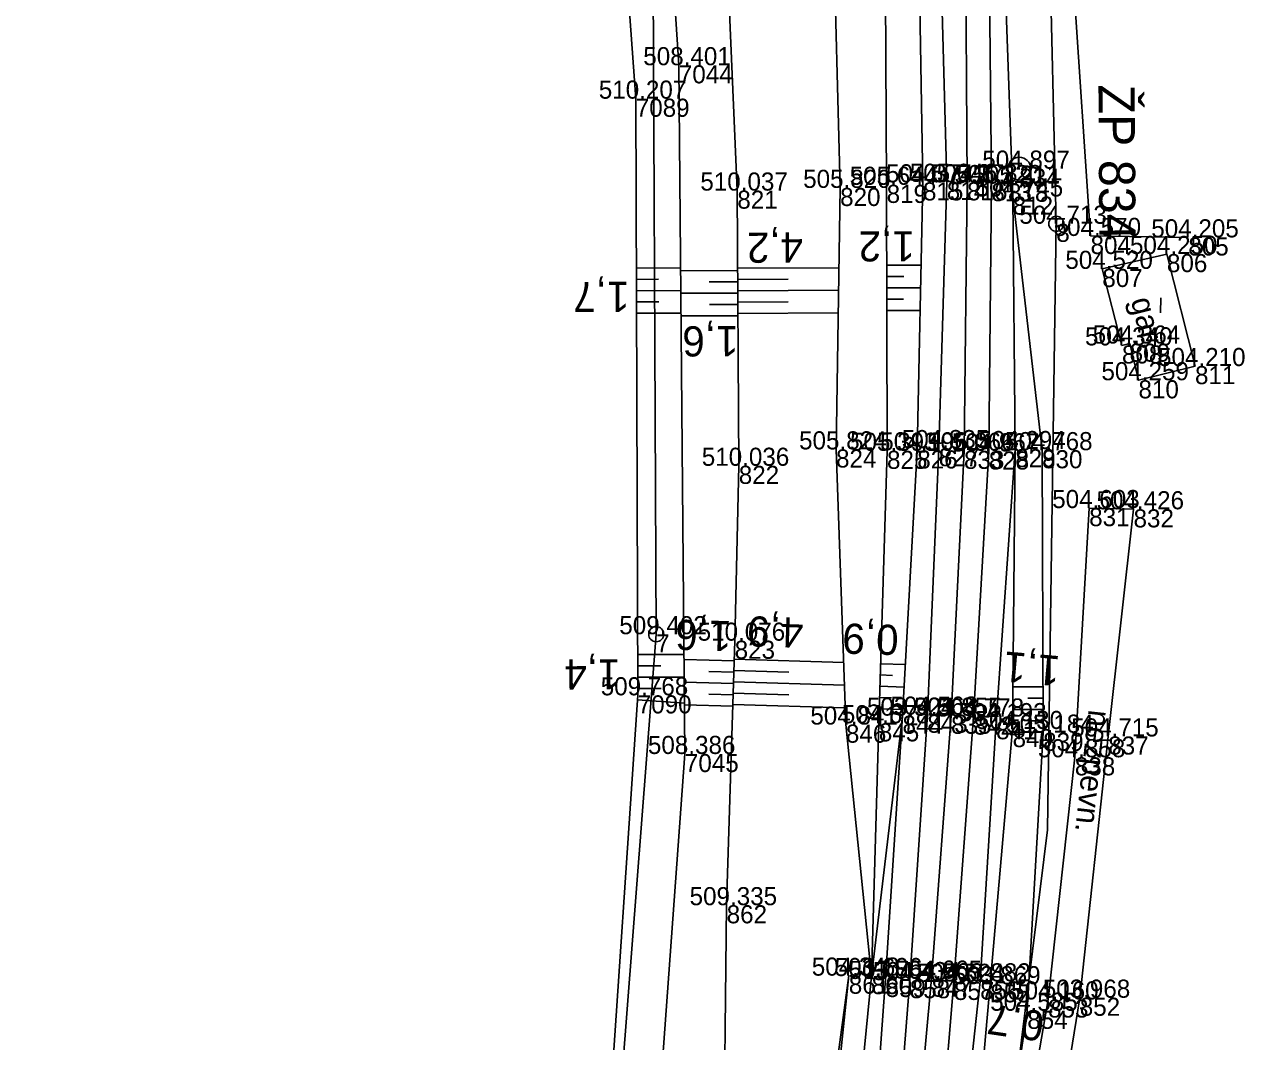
# Model space of a CAD drawing. Extents: x -1234191 to 23050, y -1290331 to -741191.
# Drawn here: x -865193.8 to -865112.9, y -1106292.9 to -1106225.5 of the extents above; entities that cross this region are included whole.
import ezdxf

# ---------------------------------------------------------------- set-up
doc = ezdxf.new("R2010")
doc.units = 0
for name, color, linetype in [('Vrstva 1', 7, 'Continuous'), ('Vrstva 17', 7, 'Continuous'), ('Vrstva 23', 7, 'Continuous'), ('Vrstva 4', 7, 'Continuous'), ('Vrstva 48', 7, 'Continuous'), ('Vrstva 49', 7, 'Continuous'), ('Vrstva 51', 7, 'Continuous'), ('Vrstva 53', 7, 'Continuous'), ('Vrstva 59', 7, 'Continuous'), ('Vrstva 60', 7, 'Continuous'), ('Vrstva 61', 7, 'Continuous'), ('Vrstva 63', 7, 'Continuous'), ('Vrstva 7', 7, 'Continuous')]:
    doc.layers.add(name, color=color, linetype=linetype)

msp = doc.modelspace()

# ---------------------------------------------------------------- linework, layer by layer
at = {"layer": 'Vrstva 1'}
msp.add_lwpolyline([(-865174.078, -1106040), (-865166.917, -1106056.414), (-865158.009, -1106079.457), (-865150.222, -1106103.276), (-865143.687, -1106127.439), (-865138.531, -1106151.753), (-865134.703, -1106176.737), (-865132.314, -1106201.517), (-865131.397, -1106219.01), (-865131.296, -1106235.963), (-865131.498, -1106253.761), (-865132.356, -1106271.324), (-865133.644, -1106288.752), (-865135.217, -1106305.905), (-865138.203, -1106334.815), (-865141.694, -1106364.628), (-865143.949, -1106381.706)], dxfattribs=at)
at = {"layer": 'Vrstva 17'}
msp.add_lwpolyline([(-865116.628, -1106239.616), (-865123.109, -1106239.52), (-865124.248, -1106222.697)], dxfattribs=at)
at = {"layer": 'Vrstva 23'}
for points in [[(-865121.026, -1106246.776), (-865122.329, -1106241.704), (-865118.045, -1106240.721), (-865116.185, -1106248.145)], [(-865116.185, -1106248.145), (-865119.933, -1106249.086), (-865120.516, -1106246.655), (-865121.026, -1106246.776)]]:
    msp.add_lwpolyline(points, dxfattribs=at)
at = {"layer": 'Vrstva 4'}
for points in [[(-865236.512, -1105919.697), (-865214.371, -1105959.253), (-865205.708, -1105975.1), (-865197.042, -1105990.906), (-865188.447, -1106007.016), (-865180.581, -1106022.777), (-865172.438, -1106039.341), (-865165.467, -1106055.606), (-865156.604, -1106078.949), (-865148.774, -1106102.816), (-865142.368, -1106126.985), (-865137.15, -1106151.582), (-865133.366, -1106176.49), (-865130.909, -1106201.274), (-865129.854, -1106218.854), (-865129.682, -1106236.017), (-865129.855, -1106253.803), (-865130.861, -1106271.377), (-865132.166, -1106288.964), (-865133.635, -1106306.372), (-865136.705, -1106335.023), (-865140.22, -1106364.775), (-865141.258, -1106380.091)], [(-865141.696, -1106384.025), (-865141.482, -1106382.101), (-865141.258, -1106380.091), (-865140.926, -1106380.128), (-865137.571, -1106365.542), (-865134.22, -1106335.142), (-865132.239, -1106305.717), (-865130.429, -1106288.933), (-865129.368, -1106271.685), (-865128.102, -1106253.649), (-865128.268, -1106236.908), (-865128.835, -1106220.915), (-865128.917, -1106219.382), (-865128.786, -1106218.696), (-865129.184, -1106210.651), (-865129.217, -1106209.773), (-865129.126, -1106200.861), (-865131.77, -1106175.518), (-865136.087, -1106151.355), (-865140.565, -1106126.707), (-865146.909, -1106102.507), (-865155.58, -1106078.5), (-865164.275, -1106054.671), (-865171.298, -1106038.772)], [(-865145.893, -1106379.606), (-865143.239, -1106364.36), (-865139.628, -1106334.826), (-865136.464, -1106306.142), (-865135.094, -1106288.85), (-865133.928, -1106271.252), (-865133.164, -1106253.586), (-865132.64, -1106235.932), (-865133.104, -1106218.967), (-865133.768, -1106201.343), (-865136.102, -1106176.827), (-865139.914, -1106152.026), (-865145.177, -1106127.736), (-865151.699, -1106103.577), (-865159.145, -1106079.926), (-865168.183, -1106056.935), (-865175.375, -1106040.626)], [(-865177.512, -1106041.453), (-865169.991, -1106057.668), (-865161.369, -1106080.593), (-865153.442, -1106104.357), (-865147.172, -1106128.332), (-865141.755, -1106152.313), (-865137.812, -1106177.568), (-865135.396, -1106201.487), (-865134.525, -1106219.051), (-865134.216, -1106235.967), (-865134.596, -1106253.735), (-865135.575, -1106271.32), (-865136.694, -1106288.771), (-865137.937, -1106305.842), (-865141.065, -1106334.589), (-865145.11, -1106363.903), (-865146.295, -1106379.554), (-865145.893, -1106379.606)]]:
    msp.add_lwpolyline(points, dxfattribs=at)
at = {"layer": 'Vrstva 48'}
for p, q in [((-865153.218, -1106241.648), (-865150.283, -1106241.638)), ((-865146.497, -1106241.66), (-865139.792, -1106241.624)), ((-865136.618, -1106241.46), (-865134.333, -1106241.457)), ((-865153.215, -1106242.398), (-865151.746, -1106242.393)), ((-865146.496, -1106241.805), (-865150.281, -1106241.825)), ((-865146.493, -1106242.41), (-865143.148, -1106242.392)), ((-865136.617, -1106242.21), (-865135.483, -1106242.208)), ((-865153.213, -1106243.148), (-865150.27, -1106243.138)), ((-865146.488, -1106243.305), (-865150.268, -1106243.324)), ((-865146.492, -1106242.555), (-865148.383, -1106242.565)), ((-865146.489, -1106243.16), (-865139.815, -1106243.124)), ((-865136.616, -1106242.96), (-865134.365, -1106242.957)), ((-865153.21, -1106243.898), (-865151.737, -1106243.893)), ((-865146.484, -1106244.055), (-865148.373, -1106244.065)), ((-865146.485, -1106243.91), (-865143.156, -1106243.892)), ((-865136.615, -1106243.71), (-865135.498, -1106243.708)), ((-865153.208, -1106244.648), (-865150.256, -1106244.638)), ((-865146.48, -1106244.805), (-865150.255, -1106244.824)), ((-865146.481, -1106244.66), (-865139.839, -1106244.625)), ((-865136.614, -1106244.46), (-865134.398, -1106244.457)), ((-865153.133, -1106267.274), (-865150.057, -1106267.264)), ((-865146.741, -1106267.69), (-865150.054, -1106267.589)), ((-865146.737, -1106267.584), (-865139.473, -1106267.804)), ((-865153.13, -1106268.024), (-865151.59, -1106268.019)), ((-865146.763, -1106268.439), (-865148.405, -1106268.39)), ((-865146.76, -1106268.333), (-865143.103, -1106268.444)), ((-865137.025, -1106267.873), (-865135.386, -1106267.922)), ((-865153.128, -1106268.774), (-865150.044, -1106268.764)), ((-865146.786, -1106269.189), (-865150.041, -1106269.09)), ((-865146.783, -1106269.083), (-865139.419, -1106269.306)), ((-865137.048, -1106268.622), (-865136.238, -1106268.647)), ((-865153.125, -1106269.524), (-865151.581, -1106269.519)), ((-865146.809, -1106269.939), (-865148.422, -1106269.89)), ((-865146.805, -1106269.833), (-865143.099, -1106269.945)), ((-865137.07, -1106269.372), (-865135.469, -1106269.42)), ((-865126.262, -1106269.409), (-865128.252, -1106269.417)), ((-865153.144, -1106270.274), (-865150.029, -1106270.483)), ((-865146.831, -1106270.688), (-865150.028, -1106270.591)), ((-865146.828, -1106270.582), (-865139.366, -1106270.808)), ((-865137.093, -1106270.122), (-865136.302, -1106270.145)), ((-865126.259, -1106270.159), (-865127.259, -1106270.163)), ((-865137.115, -1106270.871), (-865135.553, -1106270.918)), ((-865126.256, -1106270.909), (-865128.267, -1106270.917)), ((-865126.25, -1106272.409), (-865128.298, -1106272.417)), ((-865126.253, -1106271.659), (-865127.263, -1106271.663))]:
    msp.add_line(p, q, dxfattribs=at)
at = {"layer": 'Vrstva 49'}
for points in [[(-865248.477, -1105938.269), (-865237.75, -1105960.322), (-865218.997, -1105992.849), (-865195.388, -1106038.714), (-865183.023, -1106068.797), (-865169.187, -1106106.675), (-865159.482, -1106146.734), (-865152.519, -1106195.611), (-865150.401, -1106228.205), (-865149.999, -1106273.859), (-865151.773, -1106298.147), (-865154.534, -1106323.467), (-865155.1, -1106347.333), (-865155.484, -1106356.037)], [(-865145.942, -1106363.566), (-865142.639, -1106334.623), (-865139.289, -1106305.462), (-865137.62, -1106288.58), (-865139.326, -1106271.91), (-865139.98, -1106253.67), (-865139.709, -1106236.336), (-865140.161, -1106218.632), (-865140.504, -1106202.161), (-865143.149, -1106177.885), (-865147.628, -1106152.539), (-865151.892, -1106128.679), (-865158.014, -1106106.647), (-865166.095, -1106083.221), (-865174.808, -1106060.275), (-865182.221, -1106042.374), (-865189.981, -1106028.199), (-865197.424, -1106012.999), (-865203.011, -1106003.113), (-865213.201, -1105984.621), (-865220.397, -1105970.939), (-865239.793, -1105937.65)], [(-865155.484, -1106356.037), (-865151.68, -1106354.475), (-865149.301, -1106324.024), (-865147.432, -1106302.262), (-865147.231, -1106283.884), (-865146.7, -1106266.35), (-865146.428, -1106254.757), (-865146.524, -1106236.514), (-865147.193, -1106221.065), (-865147.912, -1106203.335), (-865150.128, -1106177.766), (-865154.114, -1106153.817), (-865158.519, -1106132.862), (-865164.631, -1106109.248), (-865174.131, -1106081.154), (-865182.296, -1106061.243), (-865188.604, -1106046.201), (-865195.382, -1106031.759), (-865203.752, -1106015.412), (-865210.877, -1106001.893), (-865218.69, -1105987.336), (-865233.439, -1105960.203), (-865244.504, -1105938.746)], [(-865172.838, -1106108.847), (-865164.752, -1106141.565), (-865157.427, -1106184.617), (-865155.731, -1106196.419), (-865153.255, -1106230.421), (-865153.124, -1106269.971), (-865155.126, -1106299.71), (-865157.116, -1106321.563), (-865157.695, -1106345.273), (-865155.484, -1106356.037)], [(-865137.62, -1106288.58), (-865135.575, -1106271.32), (-865134.596, -1106253.735), (-865134.216, -1106235.967), (-865134.525, -1106219.051), (-865135.396, -1106201.487), (-865137.812, -1106177.568), (-865141.755, -1106152.313), (-865147.172, -1106128.332)], [(-865137.62, -1106288.58), (-865137.144, -1106271.823), (-865136.601, -1106253.761), (-865136.626, -1106236.132), (-865136.72, -1106219.187), (-865137.592, -1106201.959), (-865137.812, -1106177.568)], [(-865134.22, -1106335.142), (-865129.564, -1106306.417), (-865127.305, -1106290.882), (-865126.25, -1106272.451), (-865126.323, -1106253.721), (-865128.268, -1106236.908)], [(-865134.22, -1106335.142), (-865131.26, -1106306.005), (-865129.765, -1106289.123), (-865128.279, -1106272.204), (-865128.102, -1106253.649), (-865128.268, -1106236.908)], [(-865155.484, -1106356.037), (-865148.436, -1106357.528), (-865145.374, -1106334.715), (-865139.135, -1106288.553)], [(-865146.451, -1106358.033), (-865144.002, -1106335.001), (-865139.135, -1106288.553)]]:
    msp.add_lwpolyline(points, dxfattribs=at)
at = {"layer": 'Vrstva 51'}
msp.add_lwpolyline([(-865138.236, -1106394.32), (-865135.692, -1106371.111), (-865132.658, -1106335.397), (-865128.816, -1106306.921), (-865125.925, -1106290.131), (-865124.151, -1106274.078), (-865123.201, -1106257.559), (-865120.26, -1106257.64), (-865121.936, -1106272.698), (-865123.824, -1106290.015), (-865126.642, -1106307.504), (-865130.6, -1106335.403), (-865133.765, -1106371.25), (-865135.996, -1106394.592)], dxfattribs=at)
at = {"layer": 'Vrstva 53'}
for p, q in [((-865125.428, -1106238.713), (-865125.328, -1106238.713)), ((-865151.949, -1106265.922), (-865151.849, -1106265.922))]:
    msp.add_line(p, q, dxfattribs=at)
for points in [[(-865227.657, -1105917.883), (-865232.359, -1105922.352), (-865183.089, -1106010.413), (-865167.993, -1106045.384), (-865144.776, -1106101.17), (-865131.987, -1106166.385), (-865125.846, -1106219.007), (-865125.39, -1106238.65), (-865125.959, -1106278.896), (-865132.866, -1106334.647), (-865136.846, -1106381.378), (-865151.633, -1106445.098), (-865163.441, -1106490.832), (-865178.818, -1106535.037), (-865200.93, -1106584.091), (-865238.815, -1106657.436), (-865256.949, -1106698.525)], [(-865292.282, -1106759.439), (-865281.001, -1106690.918), (-865292.094, -1106688.295), (-865256.125, -1106617.237), (-865192.39, -1106497.22), (-865182.07, -1106466.18), (-865172.595, -1106441.084), (-865160.974, -1106443.618), (-865159.329, -1106435.017), (-865146.435, -1106359.55), (-865157.508, -1106356.946), (-865157.004, -1106331.907), (-865151.899, -1106265.922), (-865152.14, -1106213.17), (-865160.59, -1106155.82), (-865173.125, -1106100.651), (-865192.842, -1106055.27), (-865212.4, -1106009.433), (-865251.569, -1105941.084), (-865241.975, -1105927.132)]]:
    msp.add_lwpolyline(points, dxfattribs=at)
for centre in [(-865125.378, -1106238.713), (-865151.899, -1106265.922)]:
    msp.add_circle(centre, 0.499, dxfattribs=at)
at = {"layer": 'Vrstva 59'}
msp.add_line((-865118.466, -1106244.616), (-865118.454, -1106243.616), dxfattribs=at)
at = {"layer": 'Vrstva 60'}
for p, q in [((-865150.401, -1106228.205), (-865150.401, -1106228.205)), ((-865153.255, -1106230.421), (-865153.255, -1106230.421)), ((-865127.835, -1106235.062), (-865127.835, -1106235.062)), ((-865134.216, -1106235.967), (-865134.216, -1106235.967)), ((-865132.64, -1106235.932), (-865132.64, -1106235.932)), ((-865131.296, -1106235.963), (-865131.296, -1106235.963)), ((-865129.682, -1106236.017), (-865129.682, -1106236.017)), ((-865146.524, -1106236.514), (-865146.524, -1106236.514)), ((-865139.709, -1106236.336), (-865139.709, -1106236.336)), ((-865136.626, -1106236.132), (-865136.626, -1106236.132)), ((-865128.579, -1106236.057), (-865128.579, -1106236.057)), ((-865128.268, -1106236.908), (-865128.268, -1106236.908)), ((-865125.378, -1106238.713), (-865125.378, -1106238.713)), ((-865123.109, -1106239.52), (-865123.109, -1106239.52)), ((-865116.628, -1106239.616), (-865116.628, -1106239.616)), ((-865118.045, -1106240.721), (-865118.045, -1106240.721)), ((-865122.329, -1106241.704), (-865122.329, -1106241.704)), ((-865121.026, -1106246.776), (-865121.026, -1106246.776)), ((-865120.516, -1106246.655), (-865120.516, -1106246.655)), ((-865116.185, -1106248.145), (-865116.185, -1106248.145)), ((-865119.933, -1106249.086), (-865119.933, -1106249.086)), ((-865139.98, -1106253.67), (-865139.98, -1106253.67)), ((-865136.601, -1106253.761), (-865136.601, -1106253.761)), ((-865134.596, -1106253.735), (-865134.596, -1106253.735)), ((-865133.164, -1106253.586), (-865133.164, -1106253.586)), ((-865131.498, -1106253.761), (-865131.498, -1106253.761)), ((-865129.855, -1106253.803), (-865129.855, -1106253.803)), ((-865128.102, -1106253.649), (-865128.102, -1106253.649)), ((-865126.323, -1106253.721), (-865126.323, -1106253.721)), ((-865146.428, -1106254.757), (-865146.428, -1106254.757)), ((-865123.201, -1106257.559), (-865123.201, -1106257.559)), ((-865120.26, -1106257.64), (-865120.26, -1106257.64)), ((-865151.899, -1106265.922), (-865151.899, -1106265.922)), ((-865146.7, -1106266.35), (-865146.7, -1106266.35)), ((-865153.124, -1106269.971), (-865153.124, -1106269.971)), ((-865135.575, -1106271.32), (-865135.575, -1106271.32)), ((-865133.928, -1106271.252), (-865133.928, -1106271.252)), ((-865132.356, -1106271.324), (-865132.356, -1106271.324)), ((-865130.861, -1106271.377), (-865130.861, -1106271.377)), ((-865139.326, -1106271.91), (-865139.326, -1106271.91)), ((-865137.144, -1106271.823), (-865137.144, -1106271.823)), ((-865129.368, -1106271.685), (-865129.368, -1106271.685)), ((-865128.279, -1106272.204), (-865128.279, -1106272.204)), ((-865126.25, -1106272.451), (-865126.25, -1106272.451)), ((-865121.936, -1106272.698), (-865121.936, -1106272.698)), ((-865149.999, -1106273.859), (-865149.999, -1106273.859)), ((-865124.151, -1106274.078), (-865124.151, -1106274.078)), ((-865147.231, -1106283.884), (-865147.231, -1106283.884)), ((-865139.135, -1106288.553), (-865139.135, -1106288.553)), ((-865137.62, -1106288.58), (-865137.62, -1106288.58)), ((-865136.694, -1106288.771), (-865136.694, -1106288.771)), ((-865135.094, -1106288.85), (-865135.094, -1106288.85)), ((-865133.644, -1106288.752), (-865133.644, -1106288.752)), ((-865132.166, -1106288.964), (-865132.166, -1106288.964)), ((-865130.429, -1106288.933), (-865130.429, -1106288.933)), ((-865129.765, -1106289.123), (-865129.765, -1106289.123)), ((-865125.925, -1106290.131), (-865125.925, -1106290.131)), ((-865123.824, -1106290.015), (-865123.824, -1106290.015)), ((-865127.305, -1106290.882), (-865127.305, -1106290.882))]:
    msp.add_line(p, q, dxfattribs=at)
at = {"layer": 'Vrstva 63'}
msp.add_line((-865127.835, -1106235.012), (-865127.835, -1106235.112), dxfattribs=at)
msp.add_circle((-865127.835, -1106235.062), 0.756, dxfattribs=at)
at = {"layer": 'Vrstva 7'}
for p, q in [((-865128.573, -1106235.557), (-865128.585, -1106236.557)), ((-865128.079, -1106236.063), (-865129.079, -1106236.051))]:
    msp.add_line(p, q, dxfattribs=at)

# ---------------------------------------------------------------- texts
at = {"layer": 'Vrstva 23'}
msp.add_text('gar.', height=1.5, rotation=284.06529, dxfattribs=at).set_placement((-865120.454, -1106243.778))
at = {"layer": 'Vrstva 48'}
for s, rotation, p in [('4,2', 180.3015, (-865142.17, -1106239.28)), ('1,2', 180.08125, (-865134.763, -1106239.204)), ('1,7', 180.18978, (-865153.683, -1106242.556)), ('1,6', 180.3015, (-865146.452, -1106245.492)), ('1,6', 178.26538, (-865146.882, -1106265.06)), ('4,9', 178.26538, (-865142.122, -1106264.833)), ('0,9', 178.27803, (-865135.804, -1106265.312)), ('1,4', 180.18978, (-865154.274, -1106267.576)), ('1,1', 174.98058, (-865125.069, -1106267.383)), ('0,7', 171.72641, (-865126.086, -1106290.954))]:
    msp.add_text(s, height=2, rotation=rotation, dxfattribs=at).set_placement(p)
at = {"layer": 'Vrstva 51'}
msp.add_text('nezpevn.', height=1.5, rotation=263.64895, dxfattribs=at).set_placement((-865123.238, -1106270.88))
at = {"layer": 'Vrstva 60'}
for s, p in [('7044', (-865150.401, -1106229.405)), ('7089', (-865153.255, -1106231.621)), ('834', (-865127.835, -1106236.262)), ('815', (-865134.216, -1106237.167)), ('814', (-865132.64, -1106237.132)), ('816', (-865131.296, -1106237.163)), ('813', (-865129.682, -1106237.217)), ('818', (-865128.579, -1106237.257)), ('821', (-865146.524, -1106237.714)), ('820', (-865139.709, -1106237.536)), ('819', (-865136.626, -1106237.332)), ('812', (-865128.268, -1106238.108)), ('8', (-865125.378, -1106239.913)), ('804', (-865123.109, -1106240.72)), ('805', (-865116.628, -1106240.816)), ('806', (-865118.045, -1106241.921)), ('807', (-865122.329, -1106242.904)), ('808', (-865121.026, -1106247.976)), ('809', (-865120.516, -1106247.855)), ('811', (-865116.185, -1106249.345)), ('810', (-865119.933, -1106250.286)), ('824', (-865139.98, -1106254.87)), ('825', (-865136.601, -1106254.961)), ('826', (-865134.596, -1106254.935)), ('827', (-865133.164, -1106254.786)), ('833', (-865131.498, -1106254.961)), ('828', (-865129.855, -1106255.003)), ('829', (-865128.102, -1106254.849)), ('830', (-865126.323, -1106254.921)), ('822', (-865146.428, -1106255.957)), ('831', (-865123.201, -1106258.759)), ('832', (-865120.26, -1106258.84)), ('7', (-865151.899, -1106267.122)), ('823', (-865146.7, -1106267.55)), ('7090', (-865153.124, -1106271.171)), ('844', (-865135.575, -1106272.52)), ('843', (-865133.928, -1106272.452)), ('835', (-865132.356, -1106272.524)), ('842', (-865130.861, -1106272.577)), ('846', (-865139.326, -1106273.11)), ('845', (-865137.144, -1106273.023)), ('841', (-865129.368, -1106272.885)), ('840', (-865128.279, -1106273.404)), ('839', (-865126.25, -1106273.651)), ('837', (-865121.936, -1106273.898)), ('7045', (-865149.999, -1106275.059)), ('838', (-865124.151, -1106275.278)), ('862', (-865147.231, -1106285.084)), ('861', (-865139.135, -1106289.753)), ('860', (-865137.62, -1106289.78)), ('859', (-865136.694, -1106289.971)), ('858', (-865135.094, -1106290.05)), ('847', (-865133.644, -1106289.952)), ('857', (-865132.166, -1106290.164)), ('856', (-865130.429, -1106290.133)), ('855', (-865129.765, -1106290.323)), ('853', (-865125.925, -1106291.331)), ('852', (-865123.824, -1106291.215)), ('854', (-865127.305, -1106292.082))]:
    msp.add_text(s, height=1.2, dxfattribs=at).set_placement(p)
at = {"layer": 'Vrstva 61'}
for s, p in [('508.401', (-865152.758, -1106228.205)), ('510.207', (-865155.707, -1106230.421)), ('504.897', (-865130.287, -1106235.062)), ('505.820', (-865142.16, -1106236.336)), ('505.644', (-865139.077, -1106236.132)), ('504.374', (-865136.667, -1106235.967)), ('505.046', (-865135.092, -1106235.932)), ('505.278', (-865133.75, -1106235.963)), ('505.220', (-865132.133, -1106236.017)), ('505.211', (-865130.936, -1106236.057)), ('510.037', (-865148.976, -1106236.514)), ('504.745', (-865130.724, -1106236.908)), ('504.713', (-865127.83, -1106238.713)), ('504.570', (-865125.56, -1106239.52)), ('504.205', (-865119.084, -1106239.616)), ('504.250', (-865120.496, -1106240.721)), ('504.520', (-865124.78, -1106241.704)), ('504.340', (-865123.477, -1106246.776)), ('504.364', (-865122.967, -1106246.655)), ('504.210', (-865118.636, -1106248.145)), ('504.259', (-865122.387, -1106249.086)), ('505.824', (-865142.431, -1106253.67)), ('505.393', (-865139.053, -1106253.761)), ('504.196', (-865137.048, -1106253.735)), ('504.835', (-865135.62, -1106253.586)), ('505.066', (-865133.95, -1106253.761)), ('504.967', (-865132.307, -1106253.803)), ('504.294', (-865130.553, -1106253.649)), ('504.768', (-865128.777, -1106253.721)), ('510.036', (-865148.88, -1106254.757)), ('504.603', (-865125.653, -1106257.559)), ('504.426', (-865122.712, -1106257.64)), ('509.402', (-865154.347, -1106265.922)), ('510.076', (-865149.152, -1106266.35)), ('509.768', (-865155.578, -1106269.971)), ('504.841', (-865141.683, -1106271.91)), ('504.678', (-865139.598, -1106271.823)), ('503.921', (-865137.932, -1106271.32)), ('504.568', (-865136.382, -1106271.252)), ('504.855', (-865134.812, -1106271.324)), ('504.778', (-865133.315, -1106271.377)), ('504.193', (-865131.82, -1106271.685)), ('504.130', (-865130.73, -1106272.204)), ('505.184', (-865128.701, -1106272.451)), ('504.715', (-865124.392, -1106272.698)), ('508.386', (-865152.451, -1106273.859)), ('504.858', (-865126.605, -1106274.078)), ('509.335', (-865149.687, -1106283.884)), ('504.348', (-865141.589, -1106288.553)), ('503.696', (-865140.072, -1106288.58)), ('503.754', (-865139.145, -1106288.771)), ('504.434', (-865137.545, -1106288.85)), ('504.665', (-865136.1, -1106288.752)), ('504.524', (-865134.617, -1106288.964)), ('503.882', (-865132.877, -1106288.933)), ('503.869', (-865132.219, -1106289.123)), ('504.160', (-865128.376, -1106290.131)), ('503.968', (-865126.278, -1106290.015)), ('504.585', (-865129.761, -1106290.882))]:
    msp.add_text(s, height=1.2, dxfattribs=at).set_placement(p)
at = {"layer": 'Vrstva 63'}
msp.add_text('ŽP 834', height=2.4, rotation=270.34134, dxfattribs=at).set_placement((-865122.586, -1106229.489))

doc.saveas('drawing.dxf')
